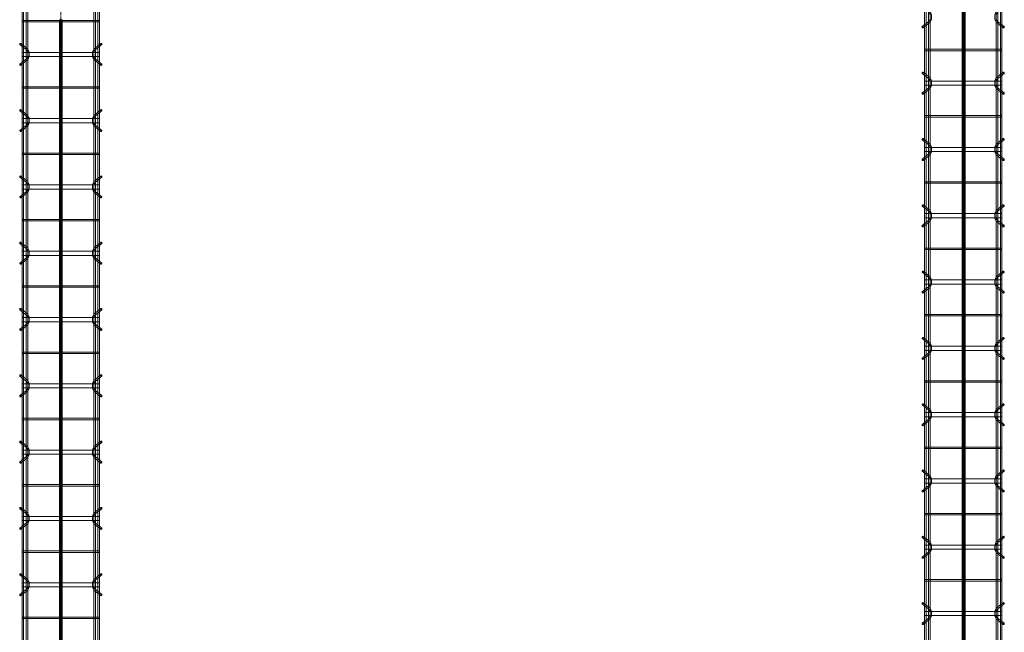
# Model space of a CAD drawing. Header units: inches. Extents: x -4136 to 1945, y -6639 to 12387.
# Tile 507 of 656: x -3162 to -2983, y 11668 to 11779. Entities that reach past the tile are written whole.
import ezdxf

# ---------------------------------------------------------------- set-up
doc = ezdxf.new("R2010")
doc.units = ezdxf.units.IN
doc.header["$MEASUREMENT"] = 0
doc.linetypes.add('Línea de rejilla', pattern=[0.875, 0.5, -0.125, 0.125, -0.125])
for name, color, linetype, lineweight in [('A-FLOR', 7, 'Continuous', 9), ('A-GENM', 7, 'Continuous', 9), ('S-BEAM', 7, 'Continuous', 9), ('S-GRID', 7, 'Continuous', 9)]:
    doc.layers.add(name, color=color, linetype=linetype, lineweight=lineweight)

# ---------------------------------------------------------------- blocks, each defined once
blk = doc.blocks.new('Dowel bar assembly - Dowel bar assembly-669756-SLAB ON GROUND JOINTS')
at = {"layer": 'S-BEAM', "color": 253, "true_color": 0xaaaaaa}
for p, q in [((2175, 1.98), (0, 1.98)), ((1768.02, 2.23), (1768.97, 1.03)), ((1769.18, 1.19), (1768.23, 2.39)), ((1769.62, 1.99), (1769.62, -12.01)), ((1770.38, 1.99), (1769.62, 1.99)), ((1769.62, 1.99), (1770.38, 1.99)), ((1770.38, -12.01), (1770.38, 1.99)), ((1771.76, 2.39), (1770.81, 1.19)), ((1771.01, 1.03), (1771.96, 2.23)), ((1775.87, 1.99), (1775.87, -12.01)), ((1776.13, 1.99), (1775.87, 1.99)), ((1775.87, 1.99), (1776.13, 1.99)), ((1776.13, -12.01), (1776.13, 1.99)), ((1780.02, 2.23), (1780.97, 1.03)), ((1781.18, 1.19), (1780.23, 2.39)), ((1781.62, 1.99), (1781.62, -12.01)), ((1782.38, 1.99), (1781.62, 1.99)), ((1781.62, 1.99), (1782.38, 1.99)), ((1782.38, -12.01), (1782.38, 1.99)), ((1783.76, 2.39), (1782.81, 1.19)), ((1783.01, 1.03), (1783.96, 2.23)), ((1787.87, 1.99), (1787.87, -12.01)), ((1788.13, 1.99), (1787.87, 1.99)), ((1787.87, 1.99), (1788.13, 1.99)), ((1788.13, -12.01), (1788.13, 1.99)), ((1792.02, 2.23), (1792.97, 1.03)), ((1793.18, 1.19), (1792.23, 2.39)), ((1793.62, 1.99), (1793.62, -12.01)), ((1794.38, 1.99), (1793.62, 1.99)), ((1793.62, 1.99), (1794.38, 1.99)), ((1794.38, -12.01), (1794.38, 1.99)), ((1795.76, 2.39), (1794.81, 1.19)), ((1795.01, 1.03), (1795.96, 2.23)), ((1799.87, 1.99), (1799.87, -12.01)), ((1800.13, 1.99), (1799.87, 1.99)), ((1799.87, 1.99), (1800.13, 1.99)), ((1800.13, -12.01), (1800.13, 1.99)), ((1804.02, 2.23), (1804.97, 1.03)), ((1805.18, 1.19), (1804.23, 2.39)), ((1805.62, 1.99), (1805.62, -12.01)), ((1806.38, 1.99), (1805.62, 1.99)), ((1805.62, 1.99), (1806.38, 1.99)), ((1806.38, -12.01), (1806.38, 1.99)), ((1807.76, 2.39), (1806.81, 1.19)), ((1807.01, 1.03), (1807.96, 2.23)), ((1811.87, 1.99), (1811.87, -12.01)), ((1812.13, 1.99), (1811.87, 1.99)), ((1811.87, 1.99), (1812.13, 1.99)), ((1812.13, -12.01), (1812.13, 1.99)), ((1816.02, 2.23), (1816.97, 1.03)), ((1817.18, 1.19), (1816.23, 2.39)), ((1817.62, 1.99), (1817.62, -12.01)), ((1818.38, 1.99), (1817.62, 1.99)), ((1817.62, 1.99), (1818.38, 1.99)), ((1818.38, -12.01), (1818.38, 1.99)), ((1819.76, 2.39), (1818.81, 1.19)), ((1819.01, 1.03), (1819.96, 2.23)), ((1823.87, 1.99), (1823.87, -12.01)), ((1824.13, 1.99), (1823.87, 1.99)), ((1823.87, 1.99), (1824.13, 1.99)), ((1824.13, -12.01), (1824.13, 1.99)), ((1828.02, 2.23), (1828.97, 1.03)), ((1829.18, 1.19), (1828.23, 2.39)), ((1829.62, 1.99), (1829.62, -12.01)), ((1830.38, 1.99), (1829.62, 1.99)), ((1829.62, 1.99), (1830.38, 1.99)), ((1830.38, -12.01), (1830.38, 1.99)), ((1831.76, 2.39), (1830.81, 1.19)), ((1831.01, 1.03), (1831.96, 2.23)), ((1835.87, 1.99), (1835.87, -12.01)), ((1836.13, 1.99), (1835.87, 1.99)), ((1835.87, 1.99), (1836.13, 1.99)), ((1836.13, -12.01), (1836.13, 1.99)), ((1840.02, 2.23), (1840.97, 1.03)), ((1841.18, 1.19), (1840.23, 2.39)), ((1841.62, 1.99), (1841.62, -12.01)), ((1842.38, 1.99), (1841.62, 1.99)), ((1841.62, 1.99), (1842.38, 1.99)), ((1842.38, -12.01), (1842.38, 1.99)), ((1843.76, 2.39), (1842.81, 1.19)), ((1843.01, 1.03), (1843.96, 2.23)), ((1847.87, 1.99), (1847.87, -12.01)), ((1848.13, 1.99), (1847.87, 1.99)), ((1847.87, 1.99), (1848.13, 1.99)), ((1848.13, -12.01), (1848.13, 1.99)), ((1852.02, 2.23), (1852.97, 1.03)), ((1853.18, 1.19), (1852.23, 2.39)), ((1853.62, 1.99), (1853.62, -12.01)), ((1854.38, 1.99), (1853.62, 1.99)), ((1853.62, 1.99), (1854.38, 1.99)), ((1854.38, -12.01), (1854.38, 1.99)), ((1855.76, 2.39), (1854.81, 1.19)), ((1855.01, 1.03), (1855.96, 2.23)), ((1859.87, 1.99), (1859.87, -12.01)), ((1860.13, 1.99), (1859.87, 1.99)), ((1859.87, 1.99), (1860.13, 1.99)), ((1860.13, -12.01), (1860.13, 1.99)), ((1864.02, 2.23), (1864.97, 1.03)), ((1865.18, 1.19), (1864.23, 2.39)), ((1865.62, 1.99), (1865.62, -12.01)), ((1866.38, 1.99), (1865.62, 1.99)), ((1865.62, 1.99), (1866.38, 1.99)), ((1866.38, -12.01), (1866.38, 1.99)), ((1867.76, 2.39), (1866.81, 1.19)), ((1867.01, 1.03), (1867.96, 2.23)), ((1871.87, 1.99), (1871.87, -12.01)), ((1872.13, 1.99), (1871.87, 1.99)), ((1871.87, 1.99), (1872.13, 1.99)), ((1872.13, -12.01), (1872.13, 1.99)), ((1876.02, 2.23), (1876.97, 1.03)), ((1877.18, 1.19), (1876.23, 2.39)), ((0, 1.72), (2175, 1.72)), ((2175, 1.25), (0, 1.25)), ((0, 0.99), (2175, 0.99)), ((2175, -11.01), (0, -11.01)), ((0, -11.27), (2175, -11.27)), ((2175, -11.74), (0, -11.74)), ((0, -12), (2175, -12)), ((1768.97, -11.05), (1768.02, -12.25)), ((1768.23, -12.41), (1769.18, -11.21)), ((1770.38, -12.01), (1769.62, -12.01)), ((1769.62, -12.01), (1770.38, -12.01)), ((1770.81, -11.21), (1771.76, -12.41)), ((1771.96, -12.25), (1771.01, -11.05)), ((1776.13, -12.01), (1775.87, -12.01)), ((1775.87, -12.01), (1776.13, -12.01)), ((1780.97, -11.05), (1780.02, -12.25)), ((1780.23, -12.41), (1781.18, -11.21)), ((1782.38, -12.01), (1781.62, -12.01)), ((1781.62, -12.01), (1782.38, -12.01)), ((1782.81, -11.21), (1783.76, -12.41)), ((1783.96, -12.25), (1783.01, -11.05)), ((1788.13, -12.01), (1787.87, -12.01)), ((1787.87, -12.01), (1788.13, -12.01)), ((1792.97, -11.05), (1792.02, -12.25)), ((1792.23, -12.41), (1793.18, -11.21)), ((1794.38, -12.01), (1793.62, -12.01)), ((1793.62, -12.01), (1794.38, -12.01)), ((1794.81, -11.21), (1795.76, -12.41)), ((1795.96, -12.25), (1795.01, -11.05)), ((1800.13, -12.01), (1799.87, -12.01)), ((1799.87, -12.01), (1800.13, -12.01)), ((1804.97, -11.05), (1804.02, -12.25)), ((1804.23, -12.41), (1805.18, -11.21)), ((1806.38, -12.01), (1805.62, -12.01)), ((1805.62, -12.01), (1806.38, -12.01)), ((1806.81, -11.21), (1807.76, -12.41)), ((1807.96, -12.25), (1807.01, -11.05)), ((1812.13, -12.01), (1811.87, -12.01)), ((1811.87, -12.01), (1812.13, -12.01)), ((1816.97, -11.05), (1816.02, -12.25)), ((1816.23, -12.41), (1817.18, -11.21)), ((1818.38, -12.01), (1817.62, -12.01)), ((1817.62, -12.01), (1818.38, -12.01)), ((1818.81, -11.21), (1819.76, -12.41)), ((1819.96, -12.25), (1819.01, -11.05)), ((1824.13, -12.01), (1823.87, -12.01)), ((1823.87, -12.01), (1824.13, -12.01)), ((1828.97, -11.05), (1828.02, -12.25)), ((1828.23, -12.41), (1829.18, -11.21)), ((1830.38, -12.01), (1829.62, -12.01)), ((1829.62, -12.01), (1830.38, -12.01)), ((1830.81, -11.21), (1831.76, -12.41)), ((1831.96, -12.25), (1831.01, -11.05)), ((1836.13, -12.01), (1835.87, -12.01)), ((1835.87, -12.01), (1836.13, -12.01)), ((1840.97, -11.05), (1840.02, -12.25)), ((1840.23, -12.41), (1841.18, -11.21)), ((1842.38, -12.01), (1841.62, -12.01)), ((1841.62, -12.01), (1842.38, -12.01)), ((1842.81, -11.21), (1843.76, -12.41)), ((1843.96, -12.25), (1843.01, -11.05)), ((1848.13, -12.01), (1847.87, -12.01)), ((1847.87, -12.01), (1848.13, -12.01)), ((1852.97, -11.05), (1852.02, -12.25)), ((1852.23, -12.41), (1853.18, -11.21)), ((1854.38, -12.01), (1853.62, -12.01)), ((1853.62, -12.01), (1854.38, -12.01)), ((1854.81, -11.21), (1855.76, -12.41)), ((1855.96, -12.25), (1855.01, -11.05)), ((1860.13, -12.01), (1859.87, -12.01)), ((1859.87, -12.01), (1860.13, -12.01)), ((1864.97, -11.05), (1864.02, -12.25)), ((1864.23, -12.41), (1865.18, -11.21)), ((1866.38, -12.01), (1865.62, -12.01)), ((1865.62, -12.01), (1866.38, -12.01)), ((1866.81, -11.21), (1867.76, -12.41)), ((1867.96, -12.25), (1867.01, -11.05)), ((1872.13, -12.01), (1871.87, -12.01)), ((1871.87, -12.01), (1872.13, -12.01)), ((1876.97, -11.05), (1876.02, -12.25)), ((1876.23, -12.41), (1877.18, -11.21))]:
    blk.add_line(p, q, dxfattribs=at)
at = {"layer": 'S-BEAM', "color": 253, "true_color": 0xaaaaaa, "flags": 128}
for points in [[(1768.97, 1.03), (1769.53, 0.73), (1770.39, 0.72), (1770.97, 0.99), (1771.01, 1.03)], [(1769.18, 1.19), (1769.62, 0.97), (1770.38, 0.98), (1770.81, 1.19)], [(1780.97, 1.03), (1781.53, 0.73), (1782.39, 0.72), (1782.97, 0.99), (1783.01, 1.03)], [(1781.18, 1.19), (1781.62, 0.97), (1782.38, 0.98), (1782.81, 1.19)], [(1792.97, 1.03), (1793.53, 0.73), (1794.39, 0.72), (1794.97, 0.99), (1795.01, 1.03)], [(1793.18, 1.19), (1793.62, 0.97), (1794.38, 0.98), (1794.81, 1.19)], [(1804.97, 1.03), (1805.53, 0.73), (1806.39, 0.72), (1806.97, 0.99), (1807.01, 1.03)], [(1805.18, 1.19), (1805.62, 0.97), (1806.38, 0.98), (1806.81, 1.19)], [(1816.97, 1.03), (1817.53, 0.73), (1818.39, 0.72), (1818.97, 0.99), (1819.01, 1.03)], [(1817.18, 1.19), (1817.62, 0.97), (1818.38, 0.98), (1818.81, 1.19)], [(1828.97, 1.03), (1829.53, 0.73), (1830.39, 0.72), (1830.97, 0.99), (1831.01, 1.03)], [(1829.18, 1.19), (1829.62, 0.97), (1830.38, 0.98), (1830.81, 1.19)], [(1840.97, 1.03), (1841.53, 0.73), (1842.39, 0.72), (1842.97, 0.99), (1843.01, 1.03)], [(1841.18, 1.19), (1841.62, 0.97), (1842.38, 0.98), (1842.81, 1.19)], [(1852.97, 1.03), (1853.53, 0.73), (1854.39, 0.72), (1854.97, 0.99), (1855.01, 1.03)], [(1853.18, 1.19), (1853.62, 0.97), (1854.38, 0.98), (1854.81, 1.19)], [(1864.97, 1.03), (1865.53, 0.73), (1866.39, 0.72), (1866.97, 0.99), (1867.01, 1.03)], [(1865.18, 1.19), (1865.62, 0.97), (1866.38, 0.98), (1866.81, 1.19)], [(1876.97, 1.03), (1877.53, 0.73), (1878.39, 0.72), (1878.97, 0.99), (1879.01, 1.03)], [(1877.18, 1.19), (1877.62, 0.97), (1878.38, 0.98), (1878.81, 1.19)], [(1768.97, -11.05), (1769.53, -10.75), (1770.39, -10.74), (1770.97, -11.01), (1771.01, -11.05)], [(1769.18, -11.21), (1769.62, -10.99), (1770.38, -11), (1770.81, -11.21)], [(1780.97, -11.05), (1781.53, -10.75), (1782.39, -10.74), (1782.97, -11.01), (1783.01, -11.05)], [(1781.18, -11.21), (1781.62, -10.99), (1782.38, -11), (1782.81, -11.21)], [(1792.97, -11.05), (1793.53, -10.75), (1794.39, -10.74), (1794.97, -11.01), (1795.01, -11.05)], [(1793.18, -11.21), (1793.62, -10.99), (1794.38, -11), (1794.81, -11.21)], [(1804.97, -11.05), (1805.53, -10.75), (1806.39, -10.74), (1806.97, -11.01), (1807.01, -11.05)], [(1805.18, -11.21), (1805.62, -10.99), (1806.38, -11), (1806.81, -11.21)], [(1816.97, -11.05), (1817.53, -10.75), (1818.39, -10.74), (1818.97, -11.01), (1819.01, -11.05)], [(1817.18, -11.21), (1817.62, -10.99), (1818.38, -11), (1818.81, -11.21)], [(1828.97, -11.05), (1829.53, -10.75), (1830.39, -10.74), (1830.97, -11.01), (1831.01, -11.05)], [(1829.18, -11.21), (1829.62, -10.99), (1830.38, -11), (1830.81, -11.21)], [(1840.97, -11.05), (1841.53, -10.75), (1842.39, -10.74), (1842.97, -11.01), (1843.01, -11.05)], [(1841.18, -11.21), (1841.62, -10.99), (1842.38, -11), (1842.81, -11.21)], [(1852.97, -11.05), (1853.53, -10.75), (1854.39, -10.74), (1854.97, -11.01), (1855.01, -11.05)], [(1853.18, -11.21), (1853.62, -10.99), (1854.38, -11), (1854.81, -11.21)], [(1864.97, -11.05), (1865.53, -10.75), (1866.39, -10.74), (1866.97, -11.01), (1867.01, -11.05)], [(1865.18, -11.21), (1865.62, -10.99), (1866.38, -11), (1866.81, -11.21)], [(1876.97, -11.05), (1877.53, -10.75), (1878.39, -10.74), (1878.97, -11.01), (1879.01, -11.05)], [(1877.18, -11.21), (1877.62, -10.99), (1878.38, -11), (1878.81, -11.21)]]:
    blk.add_lwpolyline(points, dxfattribs=at)
at = {"layer": 'S-BEAM', "color": 253, "true_color": 0xaaaaaa}
for centre, major_axis, start_param, end_param in [((1768.12, 2.31), (0.101, 0.08), 5.709265, 8.850858), ((1768.12, 2.31), (0.101, 0.08), 2.567673, 5.709265), ((1771.86, 2.31), (-0.101, 0.08), 3.715513, 6.857105), ((1771.86, 2.31), (-0.101, 0.08), 0.57392, 3.715513), ((1780.12, 2.31), (0.101, 0.08), 5.709265, 8.850858), ((1780.12, 2.31), (0.101, 0.08), 2.567673, 5.709265), ((1783.86, 2.31), (-0.101, 0.08), 3.715513, 6.857105), ((1783.86, 2.31), (-0.101, 0.08), 0.57392, 3.715513), ((1792.12, 2.31), (0.101, 0.08), 5.709265, 8.850858), ((1792.12, 2.31), (0.101, 0.08), 2.567673, 5.709265), ((1795.86, 2.31), (-0.101, 0.08), 3.715513, 6.857105), ((1795.86, 2.31), (-0.101, 0.08), 0.57392, 3.715513), ((1804.12, 2.31), (0.101, 0.08), 5.709265, 8.850858), ((1804.12, 2.31), (0.101, 0.08), 2.567673, 5.709265), ((1807.86, 2.31), (-0.101, 0.08), 3.715513, 6.857105), ((1807.86, 2.31), (-0.101, 0.08), 0.57392, 3.715513), ((1816.12, 2.31), (0.101, 0.08), 5.709265, 8.850858), ((1816.12, 2.31), (0.101, 0.08), 2.567673, 5.709265), ((1819.86, 2.31), (-0.101, 0.08), 3.715513, 6.857105), ((1819.86, 2.31), (-0.101, 0.08), 0.57392, 3.715513), ((1828.12, 2.31), (0.101, 0.08), 5.709265, 8.850858), ((1828.12, 2.31), (0.101, 0.08), 2.567673, 5.709265), ((1831.86, 2.31), (-0.101, 0.08), 3.715513, 6.857105), ((1831.86, 2.31), (-0.101, 0.08), 0.57392, 3.715513), ((1840.12, 2.31), (0.101, 0.08), 5.709265, 8.850858), ((1840.12, 2.31), (0.101, 0.08), 2.567673, 5.709265), ((1843.86, 2.31), (-0.101, 0.08), 3.715513, 6.857105), ((1843.86, 2.31), (-0.101, 0.08), 0.57392, 3.715513), ((1852.12, 2.31), (0.101, 0.08), 5.709265, 8.850858), ((1852.12, 2.31), (0.101, 0.08), 2.567673, 5.709265), ((1855.86, 2.31), (-0.101, 0.08), 3.715513, 6.857105), ((1855.86, 2.31), (-0.101, 0.08), 0.57392, 3.715513), ((1864.12, 2.31), (0.101, 0.08), 5.709265, 8.850858), ((1864.12, 2.31), (0.101, 0.08), 2.567673, 5.709265), ((1867.86, 2.31), (-0.101, 0.08), 3.715513, 6.857105), ((1867.86, 2.31), (-0.101, 0.08), 0.57392, 3.715513), ((1876.12, 2.31), (0.101, 0.08), 5.709265, 8.850858), ((1876.12, 2.31), (0.101, 0.08), 2.567673, 5.709265), ((1768.12, -12.33), (-0.101, 0.08), 3.715513, 6.857105), ((1768.12, -12.33), (-0.101, 0.08), 0.57392, 3.715513), ((1771.86, -12.33), (0.101, 0.08), 5.709265, 8.850858), ((1771.86, -12.33), (0.101, 0.08), 2.567673, 5.709265), ((1780.12, -12.33), (-0.101, 0.08), 3.715513, 6.857105), ((1780.12, -12.33), (-0.101, 0.08), 0.57392, 3.715513), ((1783.86, -12.33), (0.101, 0.08), 5.709265, 8.850858), ((1783.86, -12.33), (0.101, 0.08), 2.567673, 5.709265), ((1792.12, -12.33), (-0.101, 0.08), 3.715513, 6.857105), ((1792.12, -12.33), (-0.101, 0.08), 0.57392, 3.715513), ((1795.86, -12.33), (0.101, 0.08), 5.709265, 8.850858), ((1795.86, -12.33), (0.101, 0.08), 2.567673, 5.709265), ((1804.12, -12.33), (-0.101, 0.08), 3.715513, 6.857105), ((1804.12, -12.33), (-0.101, 0.08), 0.57392, 3.715513), ((1807.86, -12.33), (0.101, 0.08), 5.709265, 8.850858), ((1807.86, -12.33), (0.101, 0.08), 2.567673, 5.709265), ((1816.12, -12.33), (-0.101, 0.08), 3.715513, 6.857105), ((1816.12, -12.33), (-0.101, 0.08), 0.57392, 3.715513), ((1819.86, -12.33), (0.101, 0.08), 5.709265, 8.850858), ((1819.86, -12.33), (0.101, 0.08), 2.567673, 5.709265), ((1828.12, -12.33), (-0.101, 0.08), 3.715513, 6.857105), ((1828.12, -12.33), (-0.101, 0.08), 0.57392, 3.715513), ((1831.86, -12.33), (0.101, 0.08), 5.709265, 8.850858), ((1831.86, -12.33), (0.101, 0.08), 2.567673, 5.709265), ((1840.12, -12.33), (-0.101, 0.08), 3.715513, 6.857105), ((1840.12, -12.33), (-0.101, 0.08), 0.57392, 3.715513), ((1843.86, -12.33), (0.101, 0.08), 5.709265, 8.850858), ((1843.86, -12.33), (0.101, 0.08), 2.567673, 5.709265), ((1852.12, -12.33), (-0.101, 0.08), 3.715513, 6.857105), ((1852.12, -12.33), (-0.101, 0.08), 0.57392, 3.715513), ((1855.86, -12.33), (0.101, 0.08), 5.709265, 8.850858), ((1855.86, -12.33), (0.101, 0.08), 2.567673, 5.709265), ((1864.12, -12.33), (-0.101, 0.08), 3.715513, 6.857105), ((1864.12, -12.33), (-0.101, 0.08), 0.57392, 3.715513), ((1867.86, -12.33), (0.101, 0.08), 5.709265, 8.850858), ((1867.86, -12.33), (0.101, 0.08), 2.567673, 5.709265), ((1876.12, -12.33), (-0.101, 0.08), 3.715513, 6.857105), ((1876.12, -12.33), (-0.101, 0.08), 0.57392, 3.715513)]:
    blk.add_ellipse(centre, major_axis=major_axis, ratio=0.816528, start_param=start_param, end_param=end_param, dxfattribs=at)
blk = doc.blocks.new('Dowel bar assembly - Dowel bar assembly-676036-SLAB ON GROUND JOINTS')
at = {"layer": 'S-BEAM', "color": 253, "true_color": 0xaaaaaa}
for p, q in [((271.28, 1.98), (0, 1.98)), ((47.87, 1.99), (47.87, -12.01)), ((48.13, 1.99), (47.87, 1.99)), ((47.87, 1.99), (48.13, 1.99)), ((48.13, -12.01), (48.13, 1.99)), ((52.02, 2.23), (52.97, 1.03)), ((53.18, 1.19), (52.23, 2.39)), ((53.63, 1.99), (53.63, -12.01)), ((54.38, 1.99), (53.63, 1.99)), ((53.63, 1.99), (54.38, 1.99)), ((54.38, -12.01), (54.38, 1.99)), ((55.76, 2.39), (54.81, 1.19)), ((55.01, 1.03), (55.96, 2.23)), ((59.87, 1.99), (59.87, -12.01)), ((60.13, 1.99), (59.87, 1.99)), ((59.87, 1.99), (60.13, 1.99)), ((60.13, -12.01), (60.13, 1.99)), ((64.02, 2.23), (64.97, 1.03)), ((65.18, 1.19), (64.23, 2.39)), ((65.63, 1.99), (65.63, -12.01)), ((66.38, 1.99), (65.63, 1.99)), ((65.63, 1.99), (66.38, 1.99)), ((66.38, -12.01), (66.38, 1.99)), ((67.76, 2.39), (66.81, 1.19)), ((67.01, 1.03), (67.96, 2.23)), ((71.87, 1.99), (71.87, -12.01)), ((72.13, 1.99), (71.87, 1.99)), ((71.87, 1.99), (72.13, 1.99)), ((72.13, -12.01), (72.13, 1.99)), ((76.02, 2.23), (76.97, 1.03)), ((77.18, 1.19), (76.23, 2.39)), ((77.63, 1.99), (77.63, -12.01)), ((78.38, 1.99), (77.63, 1.99)), ((77.63, 1.99), (78.38, 1.99)), ((78.38, -12.01), (78.38, 1.99)), ((79.76, 2.39), (78.81, 1.19)), ((79.01, 1.03), (79.96, 2.23)), ((83.87, 1.99), (83.87, -12.01)), ((84.13, 1.99), (83.87, 1.99)), ((83.87, 1.99), (84.13, 1.99)), ((84.13, -12.01), (84.13, 1.99)), ((88.02, 2.23), (88.97, 1.03)), ((89.18, 1.19), (88.23, 2.39)), ((89.63, 1.99), (89.63, -12.01)), ((90.38, 1.99), (89.63, 1.99)), ((89.63, 1.99), (90.38, 1.99)), ((90.38, -12.01), (90.38, 1.99)), ((91.76, 2.39), (90.81, 1.19)), ((91.01, 1.03), (91.96, 2.23)), ((95.87, 1.99), (95.87, -12.01)), ((96.13, 1.99), (95.87, 1.99)), ((95.87, 1.99), (96.13, 1.99)), ((96.13, -12.01), (96.13, 1.99)), ((100.02, 2.23), (100.97, 1.03)), ((101.18, 1.19), (100.23, 2.39)), ((101.63, 1.99), (101.63, -12.01)), ((102.38, 1.99), (101.63, 1.99)), ((101.63, 1.99), (102.38, 1.99)), ((102.38, -12.01), (102.38, 1.99)), ((103.76, 2.39), (102.81, 1.19)), ((103.01, 1.03), (103.96, 2.23)), ((107.87, 1.99), (107.87, -12.01)), ((108.13, 1.99), (107.87, 1.99)), ((107.87, 1.99), (108.13, 1.99)), ((108.13, -12.01), (108.13, 1.99)), ((112.02, 2.23), (112.97, 1.03)), ((113.18, 1.19), (112.23, 2.39)), ((113.63, 1.99), (113.63, -12.01)), ((114.38, 1.99), (113.63, 1.99)), ((113.63, 1.99), (114.38, 1.99)), ((114.38, -12.01), (114.38, 1.99)), ((115.76, 2.39), (114.81, 1.19)), ((115.01, 1.03), (115.96, 2.23)), ((119.87, 1.99), (119.87, -12.01)), ((120.13, 1.99), (119.87, 1.99)), ((119.87, 1.99), (120.13, 1.99)), ((120.13, -12.01), (120.13, 1.99)), ((124.02, 2.23), (124.97, 1.03)), ((125.18, 1.19), (124.23, 2.39)), ((125.63, 1.99), (125.63, -12.01)), ((126.38, 1.99), (125.63, 1.99)), ((125.63, 1.99), (126.38, 1.99)), ((126.38, -12.01), (126.38, 1.99)), ((127.76, 2.39), (126.81, 1.19)), ((127.01, 1.03), (127.96, 2.23)), ((131.87, 1.99), (131.87, -12.01)), ((132.13, 1.99), (131.87, 1.99)), ((131.87, 1.99), (132.13, 1.99)), ((132.13, -12.01), (132.13, 1.99)), ((136.02, 2.23), (136.97, 1.03)), ((137.18, 1.19), (136.23, 2.39)), ((137.63, 1.99), (137.63, -12.01)), ((138.38, 1.99), (137.63, 1.99)), ((137.63, 1.99), (138.38, 1.99)), ((138.38, -12.01), (138.38, 1.99)), ((139.76, 2.39), (138.81, 1.19)), ((139.01, 1.03), (139.96, 2.23)), ((143.87, 1.99), (143.87, -12.01)), ((144.13, 1.99), (143.87, 1.99)), ((143.87, 1.99), (144.13, 1.99)), ((144.13, -12.01), (144.13, 1.99)), ((148.02, 2.23), (148.97, 1.03)), ((149.18, 1.19), (148.23, 2.39)), ((149.63, 1.99), (149.63, -12.01)), ((150.38, 1.99), (149.63, 1.99)), ((149.63, 1.99), (150.38, 1.99)), ((150.38, -12.01), (150.38, 1.99)), ((151.76, 2.39), (150.81, 1.19)), ((151.01, 1.03), (151.96, 2.23)), ((155.87, 1.99), (155.87, -12.01)), ((156.13, 1.99), (155.87, 1.99)), ((155.87, 1.99), (156.13, 1.99)), ((156.13, -12.01), (156.13, 1.99)), ((0, 1.72), (271.28, 1.72)), ((271.28, 1.25), (0, 1.25)), ((0, 0.99), (271.28, 0.99)), ((271.28, -11.01), (0, -11.01)), ((0, -11.27), (271.28, -11.27)), ((271.28, -11.74), (0, -11.74)), ((0, -12), (271.28, -12)), ((48.13, -12.01), (47.87, -12.01)), ((47.87, -12.01), (48.13, -12.01)), ((52.97, -11.05), (52.02, -12.25)), ((52.23, -12.41), (53.18, -11.21)), ((54.38, -12.01), (53.63, -12.01)), ((53.63, -12.01), (54.38, -12.01)), ((54.81, -11.21), (55.76, -12.41)), ((55.96, -12.25), (55.01, -11.05)), ((60.13, -12.01), (59.87, -12.01)), ((59.87, -12.01), (60.13, -12.01)), ((64.97, -11.05), (64.02, -12.25)), ((64.23, -12.41), (65.18, -11.21)), ((66.38, -12.01), (65.63, -12.01)), ((65.63, -12.01), (66.38, -12.01)), ((66.81, -11.21), (67.76, -12.41)), ((67.96, -12.25), (67.01, -11.05)), ((72.13, -12.01), (71.87, -12.01)), ((71.87, -12.01), (72.13, -12.01)), ((76.97, -11.05), (76.02, -12.25)), ((76.23, -12.41), (77.18, -11.21)), ((78.38, -12.01), (77.63, -12.01)), ((77.63, -12.01), (78.38, -12.01)), ((78.81, -11.21), (79.76, -12.41)), ((79.96, -12.25), (79.01, -11.05)), ((84.13, -12.01), (83.87, -12.01)), ((83.87, -12.01), (84.13, -12.01)), ((88.97, -11.05), (88.02, -12.25)), ((88.23, -12.41), (89.18, -11.21)), ((90.38, -12.01), (89.63, -12.01)), ((89.63, -12.01), (90.38, -12.01)), ((90.81, -11.21), (91.76, -12.41)), ((91.96, -12.25), (91.01, -11.05)), ((96.13, -12.01), (95.87, -12.01)), ((95.87, -12.01), (96.13, -12.01)), ((100.97, -11.05), (100.02, -12.25)), ((100.23, -12.41), (101.18, -11.21)), ((102.38, -12.01), (101.63, -12.01)), ((101.63, -12.01), (102.38, -12.01)), ((102.81, -11.21), (103.76, -12.41)), ((103.96, -12.25), (103.01, -11.05)), ((108.13, -12.01), (107.87, -12.01)), ((107.87, -12.01), (108.13, -12.01)), ((112.97, -11.05), (112.02, -12.25)), ((112.23, -12.41), (113.18, -11.21)), ((114.38, -12.01), (113.63, -12.01)), ((113.63, -12.01), (114.38, -12.01)), ((114.81, -11.21), (115.76, -12.41)), ((115.96, -12.25), (115.01, -11.05)), ((120.13, -12.01), (119.87, -12.01)), ((119.87, -12.01), (120.13, -12.01)), ((124.97, -11.05), (124.02, -12.25)), ((124.23, -12.41), (125.18, -11.21)), ((126.38, -12.01), (125.63, -12.01)), ((125.63, -12.01), (126.38, -12.01)), ((126.81, -11.21), (127.76, -12.41)), ((127.96, -12.25), (127.01, -11.05)), ((132.13, -12.01), (131.87, -12.01)), ((131.87, -12.01), (132.13, -12.01)), ((136.97, -11.05), (136.02, -12.25)), ((136.23, -12.41), (137.18, -11.21)), ((138.38, -12.01), (137.63, -12.01)), ((137.63, -12.01), (138.38, -12.01)), ((138.81, -11.21), (139.76, -12.41)), ((139.96, -12.25), (139.01, -11.05)), ((144.13, -12.01), (143.87, -12.01)), ((143.87, -12.01), (144.13, -12.01)), ((148.97, -11.05), (148.02, -12.25)), ((148.23, -12.41), (149.18, -11.21)), ((150.38, -12.01), (149.63, -12.01)), ((149.63, -12.01), (150.38, -12.01)), ((150.81, -11.21), (151.76, -12.41)), ((151.96, -12.25), (151.01, -11.05)), ((156.13, -12.01), (155.87, -12.01)), ((155.87, -12.01), (156.13, -12.01))]:
    blk.add_line(p, q, dxfattribs=at)
at = {"layer": 'S-BEAM', "color": 253, "true_color": 0xaaaaaa, "flags": 128}
for points in [[(52.97, 1.03), (53.53, 0.73), (54.39, 0.72), (54.97, 0.99), (55.01, 1.03)], [(53.18, 1.19), (53.62, 0.97), (54.38, 0.98), (54.81, 1.19)], [(64.97, 1.03), (65.53, 0.73), (66.39, 0.72), (66.97, 0.99), (67.01, 1.03)], [(65.18, 1.19), (65.62, 0.97), (66.38, 0.98), (66.81, 1.19)], [(76.97, 1.03), (77.53, 0.73), (78.39, 0.72), (78.97, 0.99), (79.01, 1.03)], [(77.18, 1.19), (77.62, 0.97), (78.38, 0.98), (78.81, 1.19)], [(88.97, 1.03), (89.53, 0.73), (90.39, 0.72), (90.97, 0.99), (91.01, 1.03)], [(89.18, 1.19), (89.62, 0.97), (90.38, 0.98), (90.81, 1.19)], [(100.97, 1.03), (101.53, 0.73), (102.39, 0.72), (102.97, 0.99), (103.01, 1.03)], [(101.18, 1.19), (101.62, 0.97), (102.38, 0.98), (102.81, 1.19)], [(112.97, 1.03), (113.53, 0.73), (114.39, 0.72), (114.97, 0.99), (115.01, 1.03)], [(113.18, 1.19), (113.62, 0.97), (114.38, 0.98), (114.81, 1.19)], [(124.97, 1.03), (125.53, 0.73), (126.39, 0.72), (126.97, 0.99), (127.01, 1.03)], [(125.18, 1.19), (125.62, 0.97), (126.38, 0.98), (126.81, 1.19)], [(136.97, 1.03), (137.53, 0.73), (138.39, 0.72), (138.97, 0.99), (139.01, 1.03)], [(137.18, 1.19), (137.62, 0.97), (138.38, 0.98), (138.81, 1.19)], [(148.97, 1.03), (149.53, 0.73), (150.39, 0.72), (150.97, 0.99), (151.01, 1.03)], [(149.18, 1.19), (149.62, 0.97), (150.38, 0.98), (150.81, 1.19)], [(52.97, -11.05), (53.53, -10.75), (54.39, -10.74), (54.97, -11.01), (55.01, -11.05)], [(53.18, -11.21), (53.62, -10.99), (54.38, -11), (54.81, -11.21)], [(64.97, -11.05), (65.53, -10.75), (66.39, -10.74), (66.97, -11.01), (67.01, -11.05)], [(65.18, -11.21), (65.62, -10.99), (66.38, -11), (66.81, -11.21)], [(76.97, -11.05), (77.53, -10.75), (78.39, -10.74), (78.97, -11.01), (79.01, -11.05)], [(77.18, -11.21), (77.62, -10.99), (78.38, -11), (78.81, -11.21)], [(88.97, -11.05), (89.53, -10.75), (90.39, -10.74), (90.97, -11.01), (91.01, -11.05)], [(89.18, -11.21), (89.62, -10.99), (90.38, -11), (90.81, -11.21)], [(100.97, -11.05), (101.53, -10.75), (102.39, -10.74), (102.97, -11.01), (103.01, -11.05)], [(101.18, -11.21), (101.62, -10.99), (102.38, -11), (102.81, -11.21)], [(112.97, -11.05), (113.53, -10.75), (114.39, -10.74), (114.97, -11.01), (115.01, -11.05)], [(113.18, -11.21), (113.62, -10.99), (114.38, -11), (114.81, -11.21)], [(124.97, -11.05), (125.53, -10.75), (126.39, -10.74), (126.97, -11.01), (127.01, -11.05)], [(125.18, -11.21), (125.62, -10.99), (126.38, -11), (126.81, -11.21)], [(136.97, -11.05), (137.53, -10.75), (138.39, -10.74), (138.97, -11.01), (139.01, -11.05)], [(137.18, -11.21), (137.62, -10.99), (138.38, -11), (138.81, -11.21)], [(148.97, -11.05), (149.53, -10.75), (150.39, -10.74), (150.97, -11.01), (151.01, -11.05)], [(149.18, -11.21), (149.62, -10.99), (150.38, -11), (150.81, -11.21)]]:
    blk.add_lwpolyline(points, dxfattribs=at)
at = {"layer": 'S-BEAM', "color": 253, "true_color": 0xaaaaaa}
for centre, major_axis, start_param, end_param in [((52.12, 2.31), (0.101, 0.08), 5.709265, 8.850858), ((52.12, 2.31), (0.101, 0.08), 2.567673, 5.709265), ((55.86, 2.31), (-0.101, 0.08), 3.715513, 6.857105), ((55.86, 2.31), (-0.101, 0.08), 0.57392, 3.715513), ((64.12, 2.31), (0.101, 0.08), 5.709265, 8.850858), ((64.12, 2.31), (0.101, 0.08), 2.567673, 5.709265), ((67.86, 2.31), (-0.101, 0.08), 3.715513, 6.857105), ((67.86, 2.31), (-0.101, 0.08), 0.57392, 3.715513), ((76.12, 2.31), (0.101, 0.08), 5.709265, 8.850858), ((76.12, 2.31), (0.101, 0.08), 2.567673, 5.709265), ((79.86, 2.31), (-0.101, 0.08), 3.715513, 6.857105), ((79.86, 2.31), (-0.101, 0.08), 0.57392, 3.715513), ((88.12, 2.31), (0.101, 0.08), 5.709265, 8.850858), ((88.12, 2.31), (0.101, 0.08), 2.567673, 5.709265), ((91.86, 2.31), (-0.101, 0.08), 3.715513, 6.857105), ((91.86, 2.31), (-0.101, 0.08), 0.57392, 3.715513), ((100.12, 2.31), (0.101, 0.08), 5.709265, 8.850858), ((100.12, 2.31), (0.101, 0.08), 2.567673, 5.709265), ((103.86, 2.31), (-0.101, 0.08), 3.715513, 6.857105), ((103.86, 2.31), (-0.101, 0.08), 0.57392, 3.715513), ((112.12, 2.31), (0.101, 0.08), 5.709265, 8.850858), ((112.12, 2.31), (0.101, 0.08), 2.567673, 5.709265), ((115.86, 2.31), (-0.101, 0.08), 3.715513, 6.857105), ((115.86, 2.31), (-0.101, 0.08), 0.57392, 3.715513), ((124.12, 2.31), (0.101, 0.08), 5.709265, 8.850858), ((124.12, 2.31), (0.101, 0.08), 2.567673, 5.709265), ((127.86, 2.31), (-0.101, 0.08), 3.715513, 6.857105), ((127.86, 2.31), (-0.101, 0.08), 0.57392, 3.715513), ((136.12, 2.31), (0.101, 0.08), 5.709265, 8.850858), ((136.12, 2.31), (0.101, 0.08), 2.567673, 5.709265), ((139.86, 2.31), (-0.101, 0.08), 3.715513, 6.857105), ((139.86, 2.31), (-0.101, 0.08), 0.57392, 3.715513), ((148.12, 2.31), (0.101, 0.08), 5.709265, 8.850858), ((148.12, 2.31), (0.101, 0.08), 2.567673, 5.709265), ((151.86, 2.31), (-0.101, 0.08), 3.715513, 6.857105), ((151.86, 2.31), (-0.101, 0.08), 0.57392, 3.715513), ((52.12, -12.33), (-0.101, 0.08), 3.715513, 6.857105), ((52.12, -12.33), (-0.101, 0.08), 0.57392, 3.715513), ((55.86, -12.33), (0.101, 0.08), 5.709265, 8.850858), ((55.86, -12.33), (0.101, 0.08), 2.567673, 5.709265), ((64.12, -12.33), (-0.101, 0.08), 3.715513, 6.857105), ((64.12, -12.33), (-0.101, 0.08), 0.57392, 3.715513), ((67.86, -12.33), (0.101, 0.08), 5.709265, 8.850858), ((67.86, -12.33), (0.101, 0.08), 2.567673, 5.709265), ((76.12, -12.33), (-0.101, 0.08), 3.715513, 6.857105), ((76.12, -12.33), (-0.101, 0.08), 0.57392, 3.715513), ((79.86, -12.33), (0.101, 0.08), 5.709265, 8.850858), ((79.86, -12.33), (0.101, 0.08), 2.567673, 5.709265), ((88.12, -12.33), (-0.101, 0.08), 3.715513, 6.857105), ((88.12, -12.33), (-0.101, 0.08), 0.57392, 3.715513), ((91.86, -12.33), (0.101, 0.08), 5.709265, 8.850858), ((91.86, -12.33), (0.101, 0.08), 2.567673, 5.709265), ((100.12, -12.33), (-0.101, 0.08), 3.715513, 6.857105), ((100.12, -12.33), (-0.101, 0.08), 0.57392, 3.715513), ((103.86, -12.33), (0.101, 0.08), 5.709265, 8.850858), ((103.86, -12.33), (0.101, 0.08), 2.567673, 5.709265), ((112.12, -12.33), (-0.101, 0.08), 3.715513, 6.857105), ((112.12, -12.33), (-0.101, 0.08), 0.57392, 3.715513), ((115.86, -12.33), (0.101, 0.08), 5.709265, 8.850858), ((115.86, -12.33), (0.101, 0.08), 2.567673, 5.709265), ((124.12, -12.33), (-0.101, 0.08), 3.715513, 6.857105), ((124.12, -12.33), (-0.101, 0.08), 0.57392, 3.715513), ((127.86, -12.33), (0.101, 0.08), 5.709265, 8.850858), ((127.86, -12.33), (0.101, 0.08), 2.567673, 5.709265), ((136.12, -12.33), (-0.101, 0.08), 3.715513, 6.857105), ((136.12, -12.33), (-0.101, 0.08), 0.57392, 3.715513), ((139.86, -12.33), (0.101, 0.08), 5.709265, 8.850858), ((139.86, -12.33), (0.101, 0.08), 2.567673, 5.709265), ((148.12, -12.33), (-0.101, 0.08), 3.715513, 6.857105), ((148.12, -12.33), (-0.101, 0.08), 0.57392, 3.715513), ((151.86, -12.33), (0.101, 0.08), 5.709265, 8.850858), ((151.86, -12.33), (0.101, 0.08), 2.567673, 5.709265)]:
    blk.add_ellipse(centre, major_axis=major_axis, ratio=0.816528, start_param=start_param, end_param=end_param, dxfattribs=at)

msp = doc.modelspace()

# ---------------------------------------------------------------- hatches: boundary and pattern name
at = {"layer": 'A-GENM', "true_color": 0x0000ff}
for points in [[(-2990.65717, 12077.1894), (-2990.65717, 12076.83507), (-2990.65717, 9901.50436), (-2990.65717, 9901.1894), (-2991.08036, 9901.1894), (-2991.08036, 9901.50436), (-2991.08036, 12076.83507), (-2991.08036, 12077.1894)], [(-2991.02059, 9901.1894), (-2991.02059, 9901.50436), (-2991.02059, 12076.83507), (-2991.02059, 12077.1894), (-2990.62689, 12077.1894), (-2990.62689, 12076.83507), (-2990.62689, 9901.50436), (-2990.62689, 9901.1894)], [(-2990.65869, 12077.1894), (-2990.65869, 12076.83507), (-2990.65869, 9901.50436), (-2990.65869, 9901.1894), (-2991.00273, 9901.1894), (-2991.00273, 9901.50436), (-2991.00273, 12076.83507), (-2991.00273, 12077.1894)], [(-2990.57181, 12077.1894), (-2990.57181, 12076.83507), (-2990.57181, 9901.50436), (-2990.57181, 9901.1894), (-2990.99348, 9901.1894), (-2990.99348, 9901.50436), (-2990.99348, 12076.83507), (-2990.99348, 12077.1894)], [(-2990.7803, 12077.1894), (-2990.7803, 12076.83507), (-2990.7803, 9901.50436), (-2990.7803, 9901.1894), (-2990.86718, 9901.1894), (-2990.86718, 9901.50436), (-2990.86718, 12076.83507), (-2990.86718, 12077.1894)], [(-2990.57029, 12077.1894), (-2990.57029, 12076.83507), (-2990.57029, 9901.50436), (-2990.57029, 9901.1894), (-2990.7803, 9901.1894), (-2990.7803, 9901.50436), (-2990.7803, 12076.83507), (-2990.7803, 12077.1894)], [(-3154.15717, 11778.9894), (-3154.15717, 11555.28643), (-3154.58036, 11555.28643), (-3154.58036, 11778.9894)], [(-3154.52059, 11555.28643), (-3154.52059, 11778.9894), (-3154.12689, 11778.9894), (-3154.12689, 11555.28643)], [(-3154.15869, 11778.9894), (-3154.15869, 11555.28643), (-3154.50273, 11555.28643), (-3154.50273, 11778.9894)], [(-3154.07181, 11778.9894), (-3154.07181, 11555.28643), (-3154.49348, 11555.28643), (-3154.49348, 11778.9894)], [(-3154.2803, 11778.9894), (-3154.2803, 11555.28643), (-3154.36718, 11555.28643), (-3154.36718, 11778.9894)], [(-3154.07029, 11778.9894), (-3154.07029, 11555.28643), (-3154.2803, 11555.28643), (-3154.2803, 11778.9894)]]:
    msp.add_hatch(color=5, dxfattribs=at).paths.add_polyline_path(points, flags=0)

# ---------------------------------------------------------------- linework, layer by layer
at = {"layer": 'A-FLOR'}
for p, q in [((-2991.08036, 12076.83507), (-2991.08036, 9901.1894)), ((-2991.02059, 9901.1894), (-2991.02059, 12076.83507)), ((-2991.00273, 9901.1894), (-2991.00273, 12076.83507)), ((-2990.99348, 12076.83507), (-2990.99348, 9901.1894)), ((-2990.98122, 12076.83507), (-2990.98122, 9901.1894)), ((-2990.91585, 12076.83507), (-2990.91585, 9901.1894)), ((-2990.86718, 12076.83507), (-2990.86718, 9901.1894)), ((-2990.7803, 9901.1894), (-2990.7803, 12076.83507)), ((-2990.66626, 12076.83507), (-2990.66626, 9901.1894)), ((-2990.65869, 12076.83507), (-2990.65869, 9901.1894)), ((-2990.65717, 12076.83507), (-2990.65717, 9901.1894)), ((-2990.62689, 12076.83507), (-2990.62689, 9901.1894)), ((-2990.57181, 12076.83507), (-2990.57181, 9901.1894)), ((-2990.57029, 12076.83507), (-2990.57029, 9901.1894))]:
    msp.add_line(p, q, dxfattribs=at)
at = {"layer": 'A-GENM', "color": 5, "true_color": 0x0000ff}
for p, q in [((-2991.08036, 9901.50436), (-2991.08036, 12076.83507)), ((-2991.02059, 12076.83507), (-2991.02059, 9901.50436)), ((-2991.02059, 12076.83507), (-2991.02059, 9901.50436)), ((-2991.00273, 12076.83507), (-2991.00273, 9901.50436)), ((-2990.99348, 9901.50436), (-2990.99348, 12076.83507)), ((-2990.98122, 9901.50436), (-2990.98122, 12076.83507)), ((-2990.98122, 12076.83507), (-2990.98122, 9901.50436)), ((-2990.91585, 9901.50436), (-2990.91585, 12076.83507)), ((-2990.86718, 9901.50436), (-2990.86718, 12076.83507)), ((-2990.7803, 12076.83507), (-2990.7803, 9901.50436)), ((-2990.66626, 9901.50436), (-2990.66626, 12076.83507)), ((-2990.66626, 9901.50436), (-2990.66626, 12076.83507)), ((-2990.65869, 9901.50436), (-2990.65869, 12076.83507)), ((-2990.65717, 9901.50436), (-2990.65717, 12076.83507)), ((-2990.62689, 12076.83507), (-2990.62689, 9901.50436)), ((-2990.62689, 12076.83507), (-2990.62689, 9901.50436)), ((-2990.57181, 9901.50436), (-2990.57181, 12076.83507)), ((-2990.57029, 9901.50436), (-2990.57029, 12076.83507)), ((-3154.15869, 11778.9894), (-3154.58036, 11778.9894)), ((-3154.58036, 11778.9894), (-3154.15717, 11778.9894)), ((-3154.58036, 11555.28643), (-3154.58036, 11778.9894)), ((-3154.52059, 11778.9894), (-3154.52059, 11555.28643)), ((-3154.52059, 11778.9894), (-3154.52059, 11555.28643)), ((-3154.41585, 11778.9894), (-3154.50273, 11778.9894)), ((-3154.50273, 11778.9894), (-3154.15869, 11778.9894)), ((-3154.50273, 11778.9894), (-3154.50273, 11555.28643)), ((-3154.07029, 11778.9894), (-3154.49348, 11778.9894)), ((-3154.49348, 11778.9894), (-3154.07181, 11778.9894)), ((-3154.49348, 11555.28643), (-3154.49348, 11778.9894)), ((-3154.48122, 11555.28643), (-3154.48122, 11778.9894)), ((-3154.48122, 11778.9894), (-3154.48122, 11555.28643)), ((-3154.07181, 11778.9894), (-3154.41585, 11778.9894)), ((-3154.41585, 11555.28643), (-3154.41585, 11778.9894)), ((-3154.15717, 11778.9894), (-3154.36718, 11778.9894)), ((-3154.36718, 11778.9894), (-3154.2803, 11778.9894)), ((-3154.36718, 11555.28643), (-3154.36718, 11778.9894)), ((-3154.2803, 11778.9894), (-3154.07029, 11778.9894)), ((-3154.2803, 11778.9894), (-3154.2803, 11555.28643)), ((-3154.16626, 11555.28643), (-3154.16626, 11778.9894)), ((-3154.16626, 11555.28643), (-3154.16626, 11778.9894)), ((-3154.15869, 11555.28643), (-3154.15869, 11778.9894)), ((-3154.15717, 11555.28643), (-3154.15717, 11778.9894)), ((-3154.12689, 11778.9894), (-3154.12689, 11555.28643)), ((-3154.12689, 11778.9894), (-3154.12689, 11555.28643)), ((-3154.07181, 11555.28643), (-3154.07181, 11778.9894)), ((-3154.07029, 11555.28643), (-3154.07029, 11778.9894))]:
    msp.add_line(p, q, dxfattribs=at)
at = {"layer": 'S-GRID', "color": 253, "linetype": 'Línea de rejilla', "true_color": 0xaaaaaa}
msp.add_line((-3154.32374, 9772.6103), (-3154.32374, 12288.55505), dxfattribs=at)

# ---------------------------------------------------------------- block references
at = {"layer": 'S-BEAM', "color": 253, "true_color": 0xaaaaaa}
for name, p, rotation in [('Dowel bar assembly - Dowel bar assembly-669756-SLAB ON GROUND JOINTS', (-2995.93092, 9901.50636), 89.99999999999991), ('Dowel bar assembly - Dowel bar assembly-676036-SLAB ON GROUND JOINTS', (-3149.31354, 11826.70916), 269.9999999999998)]:
    msp.add_blockref(name, p, dxfattribs=dict(at, rotation=rotation))

doc.saveas('drawing.dxf')
